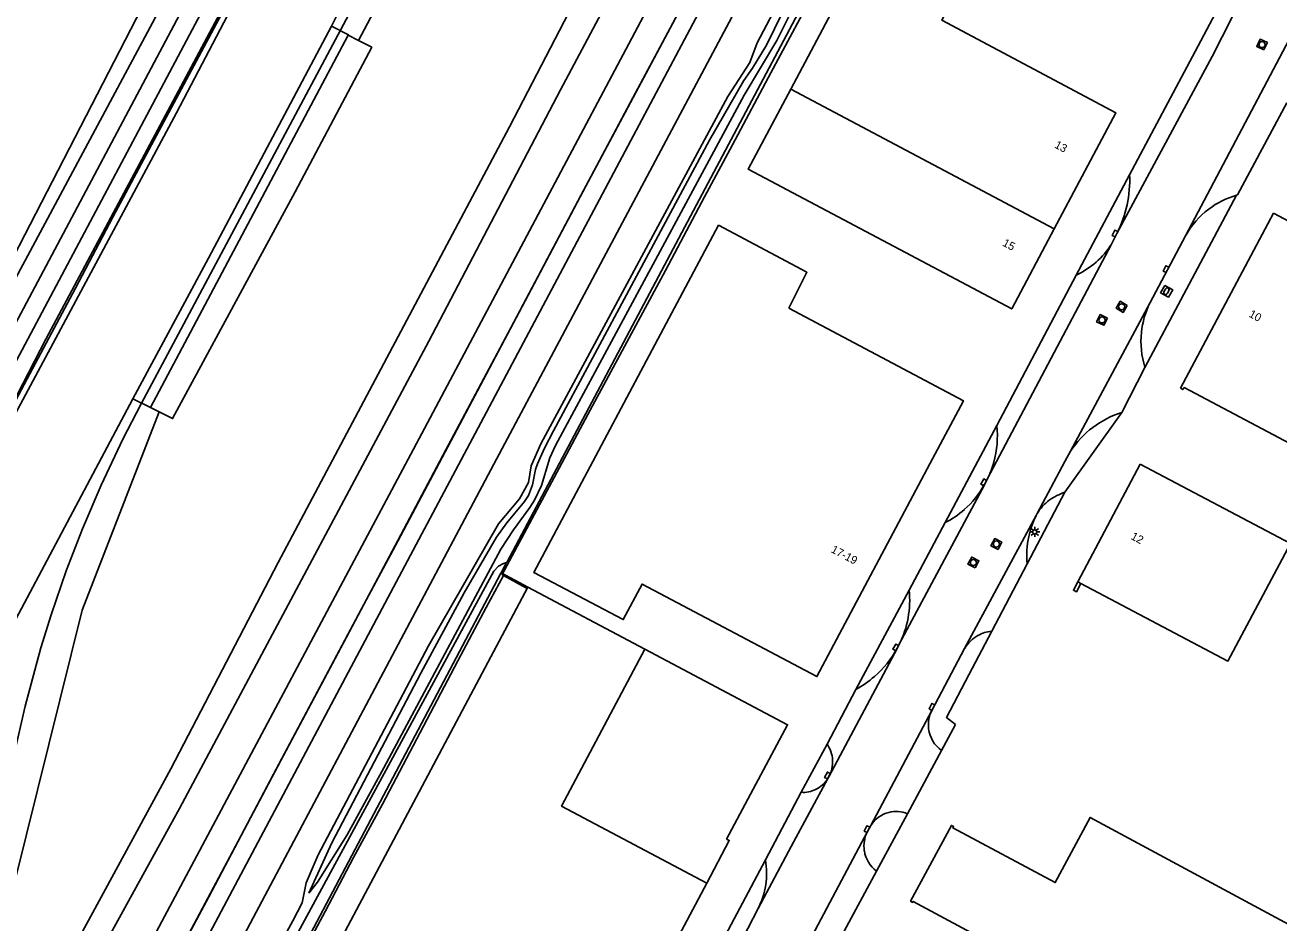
# Model space of a CAD drawing. Extents: x 136000 to 138005, y 398500 to 400500.
# Drawn here: x 136857.8 to 137013.2, y 398995.2 to 399106.5 of the extents above; entities that cross this region are included whole.
import ezdxf

# ---------------------------------------------------------------- set-up
doc = ezdxf.new("R2010")
doc.units = 0
for name, color, linetype in [('gg-afsc-hekwerk', 7, 'Continuous'), ('gg-afsc-muur', 7, 'Continuous'), ('gg-anno-huisnummerreeks BGT', 7, 'Continuous'), ('gg-aspt-spoorlijn', 7, 'Continuous'), ('gg-bbg-gedigitaliseerde bebouwing', 7, 'Continuous'), ('gg-bbg-hoofdgebouw', 7, 'Continuous'), ('gg-bbg-tussenscheiding', 7, 'Continuous'), ('gg-knt-BGT kruinlijn', 7, 'Continuous'), ('gg-knt-verharding', 7, 'Continuous'), ('gg-kwrk-betonelement', 7, 'Continuous'), ('gt-grn-groengrens', 7, 'Continuous'), ('gt-grn-vlakafsluiter', 7, 'Continuous'), ('gt-symb-brandkraan', 7, 'Continuous'), ('gt-symb-kolk', 7, 'Continuous'), ('gt-symb-lichtmast', 7, 'Continuous'), ('gt-symb-rioolschacht', 7, 'Continuous'), ('gx-grn-maaiveld', 7, 'Continuous')]:
    doc.layers.add(name, color=color, linetype=linetype)

# ---------------------------------------------------------------- blocks, each defined once
blk = doc.blocks.new('gt0-KOLK')
at = {"layer": 'gt-symb-kolk'}
blk.add_lwpolyline([(0, 0), (0.37, 0), (0.37, 0.4), (-0.38, 0.4), (-0.38, 0), (0, 0)], dxfattribs=at)
blk = doc.blocks.new('gt0-RS')
at = {"layer": 'gt-symb-rioolschacht'}
blk.add_lwpolyline([(-0.5, -0.5), (0.5, -0.5), (0.5, 0.5), (-0.5, 0.5)], close=True, dxfattribs=at)
blk.add_circle((0, 0), 0.375, dxfattribs=at)
blk = doc.blocks.new('gt0-BR')
at = {"layer": 'gt-symb-brandkraan'}
for centre, radius, start, end in [((-0.24, 0), 0.206, 107.5669, 252.4331), ((0.6, -2.66), 3, 106.892, 107.5669), ((0, -0.69), 0.938, 73.108, 106.892), ((-0.6, -2.66), 3, 72.4331, 73.108), ((0.24, 0), 0.206, 287.567, 72.4331), ((0.6, 2.66), 3, 252.4331, 253.108), ((0, 0.69), 0.938, 253.108, 286.8921), ((-0.6, 2.66), 3, 286.8921, 287.567)]:
    blk.add_arc(centre, radius, start, end, dxfattribs=at)
blk = doc.blocks.new('gt0-LMAST')
at = {"layer": 'gt-symb-lichtmast'}
for p, q in [((-0.18, 0.17), (-0.45, 0.44)), ((-0.01, 0.25), (-0.01, 0.62)), ((0.17, 0.17), (0.44, 0.44)), ((-0.26, 0), (-0.63, 0)), ((-0.18, -0.18), (-0.45, -0.45)), ((-0.01, -0.25), (-0.01, -0.63)), ((0.44, -0.45), (0.17, -0.18)), ((0.24, 0), (0.62, 0))]:
    blk.add_line(p, q, dxfattribs=at)
blk.add_circle((-0.01, 0), 0.25, dxfattribs=at)

msp = doc.modelspace()

# ---------------------------------------------------------------- linework, layer by layer
at = {"layer": 'gg-afsc-hekwerk'}
msp.add_line((136916.83, 399038.63), (136920.12, 399036.84), dxfattribs=at)
for points in [[(136854.56, 399056.13), (136859.43, 399065.25), (136864.05, 399073.93), (136868.71, 399082.72), (136872.25, 399089.38), (136884.31, 399111.94), (136897.12, 399136.05), (136966.79, 399267.12), (136973.84, 399280.45), (136981.11, 399294)], [(136919.99, 399036.71), (136917.1, 399038.31), (136916.94, 399038.4), (136924, 399051.59), (136927.59, 399058.26), (136932.39, 399067.23), (136937.18, 399076.11), (136942.04, 399085.24), (136945.5, 399091.71), (136950.26, 399100.62), (136953.84, 399107.32), (136958.56, 399116.23), (136963.07, 399124.54)], [(136860.26, 398926.46), (136858.4, 398927.51), (136866.88, 398943.42), (136872.97, 398954.76), (136877.27, 398963.47), (136879.54, 398967.89), (136883.14, 398974.54), (136886.74, 398981.18), (136889.11, 398985.59), (136895.01, 398996.64), (136898.53, 399003.33), (136902.1, 399009.95), (136906.77, 399018.82), (136911.45, 399027.71), (136914.96, 399034.34), (136917.1, 399038.31)], [(136944.78, 399005.6), (136952.33, 399019.78), (136934.65, 399029.14)], [(136944.78, 399005.6), (136952.33, 399019.78), (136934.65, 399029.14)]]:
    msp.add_lwpolyline(points, dxfattribs=at)
at = {"layer": 'gg-afsc-muur'}
for points in [[(136780.42, 398810.1), (136797.57, 398842.48), (136804, 398854.65), (136809.38, 398864.79), (136816.34, 398877.81), (136825.32, 398894.67), (136828.87, 398901.31), (136835.43, 398913.67), (136842.4, 398926.81), (136846.69, 398934.85), (136853.22, 398947.12), (136860.58, 398960.94), (136867.13, 398973.23), (136875.34, 398988.65), (136878.77, 398995.09), (136884.23, 399005.37), (136889.51, 399015.37), (136896.26, 399028.02), (136904.4, 399043.35), (136909.99, 399053.88), (136918.02, 399069.01), (136926.71, 399085.4), (136935.47, 399101.83), (136944.75, 399119.32)], [(136939.95, 399110.27), (136933.16, 399097.51), (136926.63, 399085.24), (136920.91, 399074.44), (136911.33, 399056.36), (136904, 399042.56), (136899.53, 399034.14), (136888.61, 399013.68), (136880.57, 398998.47), (136871.06, 398980.62), (136862, 398963.62), (136853.18, 398947.09), (136844.86, 398931.42), (136836.81, 398916.25), (136828.65, 398900.95), (136819.02, 398882.84), (136808.7, 398863.51), (136800.52, 398848.05), (136796.14, 398839.88), (136778.43, 398806.37)], [(136988.31, 399037.49), (136987.77, 399036.46), (136988.14, 399036.26), (136988.7, 399037.29)], [(136942.32, 399000.13), (136945.11, 399005.45), (136944.78, 399005.6)], [(136942.32, 399000.13), (136945.11, 399005.45), (136944.78, 399005.6)]]:
    msp.add_lwpolyline(points, dxfattribs=at)
at = {"layer": 'gg-aspt-spoorlijn'}
for points in [[(136622.55, 398500), (136664.08, 398578.07), (136674.83, 398598.42), (136696.75, 398639.32), (136710.53, 398665.55), (136721.38, 398685.82), (136745.23, 398730.81), (136754.2, 398747.39), (136811.59, 398855.66), (136820.42, 398872.18), (136830.73, 398891.75), (136840.38, 398909.75), (136915.91, 399052.09), (136974.65, 399162.44), (137051.59, 399307.39), (137069.69, 399341.51), (137149.15, 399491.21)], [(136618.27, 398500), (136675.99, 398608.59), (136702.44, 398658.6), (136737.24, 398723.77), (136774.15, 398793.22), (136781.13, 398806.52), (136803.84, 398849.02), (136811.99, 398864.71), (136832.51, 398903.07), (136839.3, 398916.4), (136854.79, 398945.21), (137005.02, 399227.98), (137027.46, 399269.92), (137049.09, 399310.77), (137067.69, 399345.61), (137085.77, 399379.74), (137102.04, 399410.38)], [(136832.46, 398927.87), (136850.11, 398960.67), (136876.96, 399009.42), (136907.88, 399067.36), (136924.19, 399098.51), (136961.55, 399168.7), (136986.45, 399215.13), (137006.03, 399252.33), (137027.61, 399292.95), (137049.79, 399334.27), (137052.34, 399338.94), (137054.25, 399342.26), (137058.94, 399349.98), (137061.57, 399354.17), (137069.46, 399365.75)], [(136739.35, 398744.81), (136749.75, 398764.46), (136761.08, 398785.58), (136792.46, 398844.68), (136807.63, 398872.92), (136815.69, 398887.7), (136848.2, 398946.28), (136862.67, 398972.66), (136907.32, 399056.5), (137071.02, 399364.84)], [(136830.88, 398928.69), (136835.9, 398940.34), (136838.69, 398947.02), (136840.02, 398950.37), (136842.36, 398956.97), (136845.42, 398967.63), (136856.44, 399016.13), (136857.83, 399022.1), (136859.77, 399029.32), (136861.05, 399033.42), (136862.9, 399038.89), (136864.93, 399044.08), (136867.26, 399049.51), (136869.91, 399055.2), (136872.2, 399059.56), (136908.87, 399128.35), (136924.25, 399157.44), (136955.17, 399215.38), (136971.48, 399246.54), (136986.53, 399274.81)], [(136807.15, 398884.04), (136812.59, 398896.79), (136815.08, 398902.9), (136816.59, 398906.98), (136819.44, 398916.33), (136820.84, 398921.73), (136822.43, 398928.99), (136823.24, 398933.53), (136823.6, 398936.07), (136824.54, 398943.84), (136825.18, 398952.56), (136825.76, 398979.89), (136826.16, 398985.9), (136826.71, 398990.64), (136827.39, 398995.59), (136828.14, 399000.21), (136829.21, 399005.51), (136830.44, 399010.93), (136833.34, 399020.69), (136834.76, 399024.9), (136838, 399033.23), (136840.17, 399038.26), (136843.14, 399044.26), (136891.75, 399135.72)]]:
    msp.add_lwpolyline(points, dxfattribs=at)
at = {"layer": 'gg-bbg-gedigitaliseerde bebouwing'}
msp.add_lwpolyline([(137012.58, 399083.22), (137042.9, 399067.11), (137029.69, 399042.24), (137018.3, 399048.29), (137020.13, 399051.74)], dxfattribs=at)
at = {"layer": 'gg-bbg-hoofdgebouw'}
for p, q in [((136952.72, 399098.59), (136962.95, 399117.88)), ((137001.06, 399061.53), (137012.58, 399083.22)), ((136996.06, 399052.1), (136988.31, 399037.49)), ((136988.31, 399037.49), (136988.7, 399037.29)), ((136920.12, 399036.84), (136934.65, 399029.14)), ((136942.32, 399000.13), (136924.02, 398965.74))]:
    msp.add_line(p, q, dxfattribs=at)
for points in [[(136962.95, 399117.88), (136974.02, 399112), (136971.45, 399107.15), (136993.02, 399095.68), (136985.37, 399081.26)], [(136985.37, 399081.26), (136980.12, 399071.35), (136947.46, 399088.67), (136952.72, 399098.59)], [(136952.48, 399071.44), (136954.74, 399075.89), (136943.78, 399081.73), (136937.3, 399069.54)], [(136969.97, 399052.13), (136974.13, 399059.97), (136952.48, 399071.44)], [(136937.3, 399069.54), (136920.87, 399038.67), (136931.96, 399032.82), (136934.3, 399037.23), (136955.98, 399025.77), (136969.97, 399052.13)], [(137001.06, 399061.53), (137001.33, 399061.34), (137001.51, 399061.6), (137020.13, 399051.74)], [(136988.7, 399037.29), (137006.91, 399027.69), (137014.66, 399042.27), (136996.06, 399052.1)], [(136920.12, 399036.84), (136883.3, 398967.51), (136907.94, 398954.42)], [(136934.65, 399029.14), (136924.32, 399009.7), (136942.32, 399000.13)], [(137021.47, 398991.25), (136989.84, 399008.3), (136985.51, 399000.21), (136972.83, 399007), (136972.92, 399007.16), (136972.64, 399007.3), (136967.58, 398997.91), (136967.84, 398997.76), (136967.9, 398997.88), (136980.57, 398991.06), (136969.72, 398970.9), (136957.07, 398977.71), (136957.12, 398977.81), (136956.84, 398977.97), (136951.78, 398968.58), (136952.05, 398968.43)]]:
    msp.add_lwpolyline(points, dxfattribs=at)
at = {"layer": 'gg-bbg-tussenscheiding'}
msp.add_line((136952.72, 399098.59), (136985.37, 399081.26), dxfattribs=at)
at = {"layer": 'gg-knt-BGT kruinlijn'}
msp.add_lwpolyline([(136892.99, 398998.92), (136895.83, 399005.13), (136906.88, 399026.19), (136912.24, 399036.16), (136916.26, 399043.05), (136917.53, 399044.83), (136919.74, 399047.48), (136920.23, 399048.23), (136920.71, 399049.52), (136921.1, 399051.42), (136921.33, 399052.12), (136922.2, 399054.07), (136923.3, 399056.25), (136942.67, 399092.25), (136946.93, 399099.65), (136947.99, 399101.21), (136949.73, 399104.06), (136952.65, 399110.1)], dxfattribs=at)
at = {"layer": 'gg-knt-verharding'}
for p, q in [((137009.98, 399112.5), (137004.95, 399102.63)), ((137002.85, 399103.28), (137006.6, 399110.31)), ((137001.66, 399080.41), (137014.89, 399105.45)), ((136994.74, 399087.98), (137002.85, 399103.28)), ((137004.95, 399102.63), (136993.17, 399080.69)), ((136994.74, 399087.98), (136988.12, 399075.55)), ((136996.64, 399064.1), (137007.99, 399085.45)), ((136993.17, 399080.69), (136992.48, 399079.39)), ((136997.24, 399072.07), (137001.66, 399080.41)), ((136992.48, 399079.39), (136977.12, 399050.3)), ((136988.12, 399075.55), (136978.26, 399056.88)), ((136987.42, 399053.7), (136997.24, 399072.07)), ((136996.64, 399064.1), (136993.77, 399058.51)), ((136971.87, 399044.87), (136978.26, 399056.88)), ((136986.72, 399052.41), (136987.42, 399053.7)), ((136983.28, 399045.97), (136986.72, 399052.41)), ((136976.73, 399049.55), (136977.12, 399050.3)), ((136976.73, 399049.55), (136966.18, 399029.76)), ((136986.72, 399048.62), (136982.03, 399039.72)), ((136974.28, 399029.24), (136983.16, 399045.75)), ((136983.16, 399045.75), (136983.28, 399045.97)), ((136971.87, 399044.87), (136967.4, 399036.48)), ((136977.64, 399031.4), (136982.03, 399039.72)), ((136967.4, 399036.48), (136960.79, 399024.15)), ((136977.64, 399031.4), (136974.8, 399025.98)), ((136966.18, 399029.76), (136965.91, 399029.26)), ((136965.91, 399029.26), (136957.47, 399013.41)), ((136974.28, 399029.24), (136970.21, 399021.55)), ((136960.79, 399024.15), (136957.24, 399017.4)), ((136962.64, 399007.29), (136970.21, 399021.55)), ((136973.15, 399019.83), (136971.42, 399016.59)), ((136957.24, 399017.4), (136954.01, 399011.41)), ((136967.19, 399008.75), (136971.42, 399016.59)), ((136957.32, 399013.14), (136952.77, 399004.68)), ((136957.32, 399013.14), (136957.47, 399013.41)), ((136954.01, 399011.41), (136949.59, 399003.02)), ((136954.67, 398992.29), (136962.26, 399006.57)), ((136962.26, 399006.57), (136962.64, 399007.29)), ((136952.77, 399004.68), (136948.67, 398996.99)), ((136920.35, 398947.94), (136949.59, 399003.02)), ((136959.36, 398994.21), (136963.36, 399001.63))]:
    msp.add_line(p, q, dxfattribs=at)
for points in [[(137014.21, 399096.88), (137008.09, 399085.48), (137007.99, 399085.45)], [(136924.99, 398952.35), (136947.4, 398994.52), (136948.67, 398996.99)]]:
    msp.add_lwpolyline(points, dxfattribs=at)
for centre, radius, start, end in [((136980.03, 399087.35), 14.72, 333.1047, 2.4623), ((137010.99, 399075.19), 10.69, 106.2959, 126.9677), ((137010.96, 399075.22), 10.65, 126.9806, 150.8725), ((136983.89, 399084.74), 10.12, 294.6741, 328.0558), ((137006.93, 399067.33), 10.79, 153.937, 174.0678), ((137006.94, 399067.34), 10.8, 174.1203, 197.4289), ((136997.34, 399047.18), 11.88, 107.5029, 146.7085), ((136966.61, 399055.51), 11.73, 344.311, 6.6986), ((136966.51, 399055.53), 11.83, 333.7514, 344.3246), ((136966.78, 399054.98), 11.32, 311.2525, 331.3827), ((136989.22, 399041.34), 7.7, 108.9528, 125.2784), ((136987.73, 399043.44), 5.12, 125.2782, 150.4302), ((136966.88, 399054.89), 11.2, 296.504, 311.187), ((136993.06, 399040.78), 11.08, 153.3477, 167.731), ((136992.98, 399040.79), 11, 167.6863, 185.5748), ((136955.32, 399035.21), 12.15, 333.3376, 5.9686), ((136978.09, 399027.02), 4.4, 95.9221, 119.7521), ((136978.1, 399027), 4.42, 119.6498, 149.6059), ((136954.58, 399035.47), 12.91, 311.3527, 331.2997), ((136954.59, 399035.48), 12.91, 298.6821, 311.2688), ((136973.72, 399019.78), 3.93, 153.2677, 187.3416), ((136973.73, 399019.78), 3.94, 187.4089, 234.1413), ((136954.05, 399015.22), 3.86, 2.7831, 34.3967), ((136954.03, 399015.22), 3.89, 332.213, 2.7537), ((136954.28, 399014.93), 3.53, 295.7737, 329.4709), ((136954.28, 399014.92), 3.52, 265.7391, 295.9259), ((136965.79, 399005.32), 3.71, 104.0008, 148.0419), ((136965.78, 399005.33), 3.7, 67.7441, 103.9249), ((136965.71, 399004.74), 3.91, 152.1204, 188.6471), ((136965.71, 399004.74), 3.9, 188.6441, 232.9627), ((136940.12, 399001.38), 9.61, 332.75, 9.8033)]:
    msp.add_arc(centre, radius, start, end, dxfattribs=at)
at = {"layer": 'gg-kwrk-betonelement'}
msp.add_lwpolyline([(136998.58, 399073.33), (136999.11, 399074.24), (137000.09, 399073.71), (136999.55, 399072.79), (136998.58, 399073.33)], dxfattribs=at)
at = {"layer": 'gt-grn-groengrens'}
msp.add_line((136967.19, 399008.75), (136963.36, 399001.63), dxfattribs=at)
msp.add_lwpolyline([(136974.8, 399025.98), (136972.03, 399020.69), (136973.15, 399019.83)], dxfattribs=at)
at = {"layer": 'gt-grn-vlakafsluiter'}
msp.add_line((136993.77, 399058.51), (136986.72, 399048.62), dxfattribs=at)
at = {"layer": 'gx-grn-maaiveld'}
for p, q in [((136876.2, 399116.32), (136848.7, 399062.93)), ((136897.87, 399105.3), (136873.35, 399059.12)), ((136899.16, 399104.64), (136897.87, 399105.3)), ((136856.67, 399032.86), (136871.16, 399060.2)), ((136871.16, 399060.2), (136873.35, 399059.12)), ((136874.42, 399058.58), (136873.35, 399059.12)), ((136917.5, 399039.9), (136916.83, 399038.63)), ((136874.77, 398959.01), (136916.76, 399038.49)), ((136916.76, 399038.49), (136916.83, 399038.63)), ((136916.83, 399038.63), (136920.12, 399036.84))]:
    msp.add_line(p, q, dxfattribs=at)
for points in [[(136874.42, 399058.58), (136864.9, 399034.01), (136849.64, 398972.69), (136846.05, 398959.45), (136875.88, 399014.34), (136889.18, 399039.92), (136917.86, 399093.92), (136933.1, 399123.35), (136946.94, 399149.57), (136963.28, 399180.19), (136980.05, 399210.93), (137008.98, 399263.69), (137017.74, 399280.41)], [(136956.66, 399210.42), (136920.57, 399144.78), (136905.38, 399116.46), (136899.16, 399104.64)], [(136892.99, 398998.92), (136894.08, 399000.28), (136897.72, 399006.15), (136902.3, 399014.46), (136916.77, 399041.54), (136918.36, 399043.96), (136920.39, 399046.72), (136920.96, 399047.62), (136921.83, 399049.45), (136922.87, 399052.88), (136923.55, 399054.41), (136946.97, 399097.87), (136951, 399104.61), (136953.72, 399110.13), (136955.32, 399113.99), (136956.5, 399116.6), (136968.64, 399139.39), (136976.67, 399154.77)], [(136849.77, 399062.39), (136873.59, 399106.81), (136878.07, 399115.31)], [(136886.13, 399113.88), (136883.8, 399109.46), (136876.57, 399095.64), (136855.04, 399055.43), (136854.6, 399055.01), (136853.84, 399054.88)], [(136883.88, 399111.64), (136882.02, 399112.62), (136854.27, 399060.35), (136856.12, 399059.35)], [(136883.88, 399111.64), (136860.4, 399067.59), (136856.12, 399059.35)], [(136917.5, 399039.9), (136917.56, 399040), (136954.01, 399108.7), (136955.43, 399111.35)], [(136894.92, 399109.27), (136896.75, 399108.31), (136895.78, 399106.42)], [(136889.75, 398993.19), (136891.02, 398995.49), (136892.14, 398997.7), (136892.66, 399000.18), (136894.14, 399003.67), (136907.83, 399029.59), (136916.5, 399044.71), (136919.11, 399047.79), (136920.22, 399049.83), (136920.55, 399051.91), (136921.74, 399054.61), (136944.92, 399097.69), (136947.67, 399101.92), (136948.56, 399104.35), (136950.52, 399108)], [(136895.78, 399106.42), (136880.53, 399077.66), (136871.16, 399060.2)], [(136897.87, 399105.3), (136897.9, 399105.34), (136895.78, 399106.42)], [(136899.16, 399104.64), (136900.78, 399103.8), (136891.29, 399085.87), (136876.09, 399057.74), (136874.42, 399058.58)], [(136873.99, 398957.54), (136873.52, 398958.22), (136873.53, 398959.49), (136874.33, 398961.59), (136878.06, 398968.97), (136915.93, 399038.85), (136916.5, 399039.47), (136917.12, 399039.79), (136917.5, 399039.9)]]:
    msp.add_lwpolyline(points, dxfattribs=at)

# ---------------------------------------------------------------- block references
at = {"layer": 'gt-symb-brandkraan', "rotation": 60.0909536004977}
msp.add_blockref('gt0-BR', (136999.3, 399073.54), dxfattribs=at)
at = {"layer": 'gt-symb-kolk'}
for p, rotation in [((136993.1, 399080.61), 64.33716998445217), ((136999.43, 399076.19), 62.749236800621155), ((136976.83, 399049.75), 61.233044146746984), ((136965.92, 399029.28), 60.51036550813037), ((136970.41, 399021.91), 62.0741998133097), ((136957.46, 399013.41), 61.91184862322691), ((136962.36, 399006.76), 62.92249078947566)]:
    msp.add_blockref('gt0-KOLK', p, dxfattribs=dict(at, rotation=rotation))
at = {"layer": 'gt-symb-lichtmast'}
msp.add_blockref('gt0-LMAST', (136982.98, 399043.7), dxfattribs=at)
at = {"layer": 'gt-symb-rioolschacht'}
for p, rotation in [((137011.15, 399104.12), 64.97272120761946), ((136993.75, 399071.61), 148.82018224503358), ((136991.31, 399069.98), 154.79277878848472), ((136978.22, 399042.2), 62.53777281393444), ((136975.37, 399039.9), 62.743128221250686)]:
    msp.add_blockref('gt0-RS', p, dxfattribs=dict(at, rotation=rotation))

# ---------------------------------------------------------------- texts
at = {"layer": 'gg-anno-huisnummerreeks BGT'}
for s, rotation, p in [('13', 332.1, (136985.34, 399091.39)), ('15', 332.1, (136978.89, 399079.23)), ('10', 332, (137009.43, 399070.42)), ('12', 332.1, (136994.8, 399042.85)), ('17-19', 332, (136957.63, 399041.22))]:
    msp.add_text(s, height=1, rotation=rotation, dxfattribs=at).set_placement(p)

doc.saveas('drawing.dxf')
